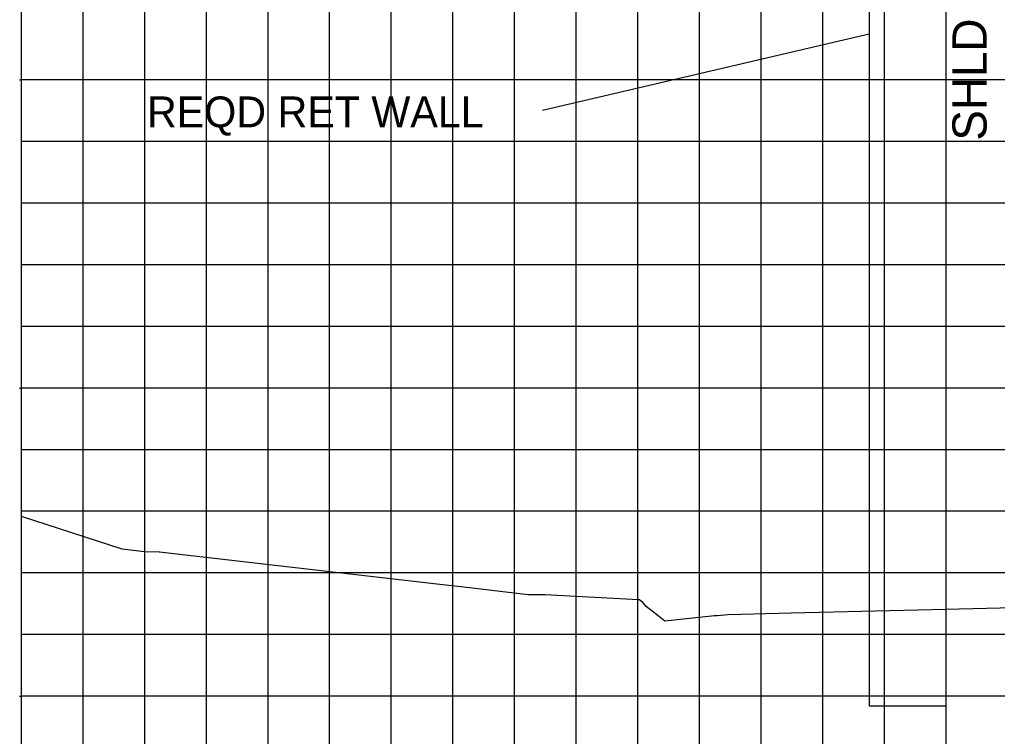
# Model space of a CAD drawing. Extents: x 2193008 to 2198143, y 1236112 to 1237864.
# Drawn here: x 2196604.65 to 2196636.37, y 1237266.8 to 1237290.07 of the extents above; entities that cross this region are included whole.
import ezdxf

# ---------------------------------------------------------------- set-up
doc = ezdxf.new("R2010")
doc.units = 0
for name, color, linetype in [('3', 7, 'Continuous'), ('60', 7, 'Continuous'), ('Level 55', 7, 'Continuous'), ('M-ROADS', 7, 'Continuous')]:
    doc.layers.add(name, color=color, linetype=linetype)

msp = doc.modelspace()

# ---------------------------------------------------------------- linework, layer by layer
at = {"layer": '3'}
msp.add_line((2196621.612, 1237287.122), (2196632.206, 1237289.603), dxfattribs=at)
at = {"layer": '60'}
for p, q in [((2196604.707, 1237258.106), (2196604.707, 1237318.106)), ((2196604.647, 1237288.106), (2196604.707, 1237288.106)), ((2196604.647, 1237278.106), (2196604.707, 1237278.106)), ((2196604.647, 1237268.106), (2196604.707, 1237268.106))]:
    msp.add_line(p, q, dxfattribs=at)
msp.add_lwpolyline([(2196632.206, 1237267.796), (2196634.706, 1237267.796), (2196634.706, 1237293.116), (2196632.206, 1237293.116)], close=True, dxfattribs=at)
at = {"layer": 'M-ROADS'}
for p, q in [((2196604.707, 1237258.106), (2196604.707, 1237318.106)), ((2196606.707, 1237258.106), (2196606.707, 1237318.106)), ((2196608.707, 1237258.106), (2196608.707, 1237318.106)), ((2196610.707, 1237258.106), (2196610.707, 1237318.106)), ((2196612.707, 1237258.106), (2196612.707, 1237318.106)), ((2196614.707, 1237258.106), (2196614.707, 1237318.106)), ((2196616.707, 1237258.106), (2196616.707, 1237318.106)), ((2196618.707, 1237258.106), (2196618.707, 1237318.106)), ((2196620.707, 1237258.106), (2196620.707, 1237318.106)), ((2196622.707, 1237258.106), (2196622.707, 1237318.106)), ((2196624.707, 1237258.106), (2196624.707, 1237318.106)), ((2196626.707, 1237258.106), (2196626.707, 1237318.106)), ((2196628.707, 1237258.106), (2196628.707, 1237318.106)), ((2196630.707, 1237258.106), (2196630.707, 1237318.106)), ((2196632.707, 1237258.106), (2196632.707, 1237318.106)), ((2196634.707, 1237258.106), (2196634.707, 1237318.106)), ((2196734.707, 1237288.106), (2196604.707, 1237288.106)), ((2196734.707, 1237286.106), (2196604.707, 1237286.106)), ((2196734.707, 1237284.106), (2196604.707, 1237284.106)), ((2196734.707, 1237282.106), (2196604.707, 1237282.106)), ((2196734.707, 1237280.106), (2196604.707, 1237280.106)), ((2196734.707, 1237278.106), (2196604.707, 1237278.106)), ((2196734.707, 1237276.106), (2196604.707, 1237276.106)), ((2196734.707, 1237274.106), (2196604.707, 1237274.106)), ((2196734.707, 1237272.106), (2196604.707, 1237272.106)), ((2196734.707, 1237270.106), (2196604.707, 1237270.106)), ((2196734.707, 1237268.106), (2196604.707, 1237268.106))]:
    msp.add_line(p, q, dxfattribs=at)
msp.add_lwpolyline([(2196638.232, 1237271.002), (2196634.241, 1237270.904), (2196629.685, 1237270.795), (2196627.636, 1237270.744), (2196627.521, 1237270.735), (2196627.393, 1237270.724), (2196627.28, 1237270.716), (2196627.181, 1237270.709), (2196627.093, 1237270.701), (2196625.577, 1237270.543), (2196625.37, 1237270.713), (2196624.98, 1237271.012), (2196624.883, 1237271.133), (2196624.758, 1237271.236), (2196624.731, 1237271.237), (2196621.685, 1237271.395), (2196621.66, 1237271.396), (2196621.525, 1237271.396), (2196621.329, 1237271.396), (2196621.145, 1237271.396), (2196619.058, 1237271.638), (2196618.186, 1237271.739), (2196609.19, 1237272.783), (2196609.157, 1237272.786), (2196608.782, 1237272.775), (2196607.974, 1237272.876), (2196604.707, 1237273.942)], dxfattribs=at)

# ---------------------------------------------------------------- texts
at = {"layer": '3'}
msp.add_text('REQD RET WALL', height=1, dxfattribs=at).set_placement((2196608.781, 1237286.571))
at = {"layer": 'Level 55'}
msp.add_text('SHLD', height=1.1105, rotation=90, dxfattribs=at).set_placement((2196636.021, 1237286.138))

doc.saveas('drawing.dxf')
